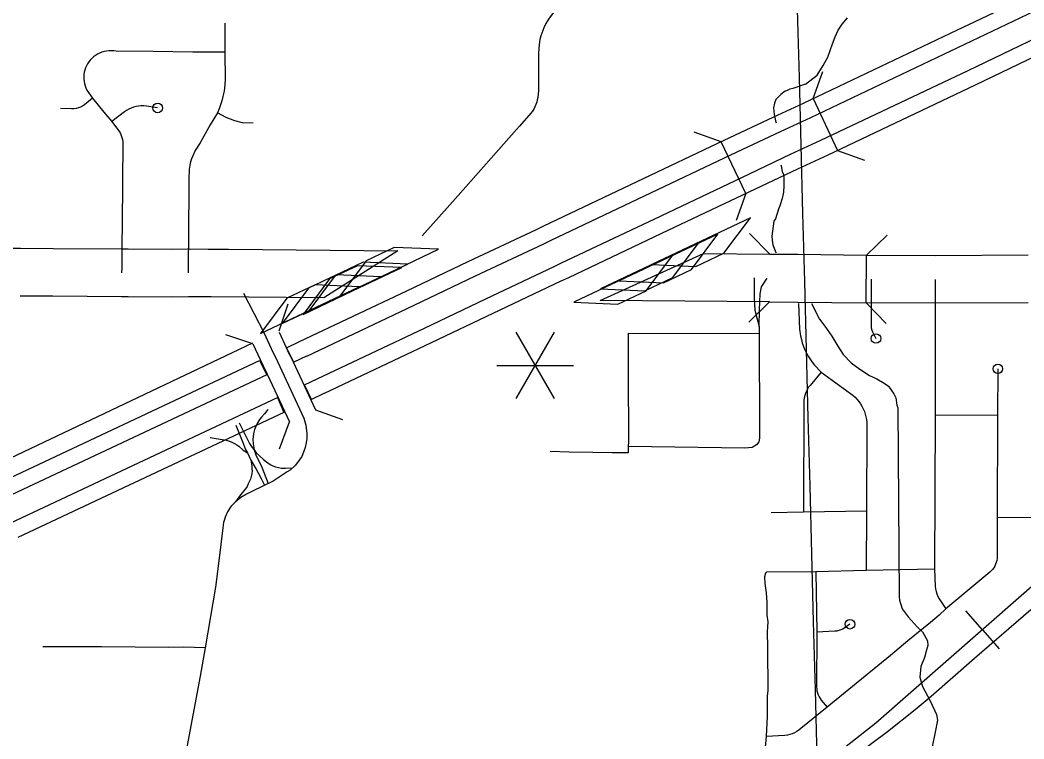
# Model space of a CAD drawing. Extents: x -19 to 366, y -4 to 359.
# Drawn here: x 148.706 to 149.699, y 185.492 to 186.203 of the extents above; entities that cross this region are included whole.
import ezdxf

# ---------------------------------------------------------------- set-up
doc = ezdxf.new("R2010")
doc.units = 0
for name, color, linetype in [('Level 10', 7, 'Continuous'), ('Level 19', 7, 'Continuous'), ('Level 27', 7, 'Continuous'), ('Level 33', 7, 'Continuous'), ('Level 35', 7, 'Continuous'), ('Level 37', 7, 'Continuous'), ('Level 39', 7, 'Continuous'), ('Level 40', 7, 'Continuous'), ('Level 42', 7, 'Continuous'), ('Level 48', 7, 'Continuous'), ('Level 60', 7, 'Continuous')]:
    doc.layers.add(name, color=color, linetype=linetype)

msp = doc.modelspace()

# ---------------------------------------------------------------- linework, layer by layer
at = {"layer": 'Level 10'}
for p, q in [((148.69359, 185.97749), (148.70603, 185.97739)), ((148.70599, 185.97739), (148.73846, 185.97718)), ((148.73846, 185.97718), (148.80633, 185.97676)), ((149.07946, 185.97497), (149.00621, 185.9282)), ((149.2796, 185.92576), (149.38182, 185.97221)), ((149.44741, 185.97162), (149.47526, 185.9714)), ((149.47526, 185.9714), (149.47535, 185.9714)), ((149.47535, 185.9714), (149.54323, 185.97061)), ((149.54323, 185.97061), (149.61121, 185.97027)), ((149.61097, 185.97027), (149.70294, 185.97079)), ((149.61121, 185.97027), (149.61097, 185.97027)), ((148.73817, 185.92984), (148.70569, 185.93004)), ((148.80603, 185.92941), (148.73817, 185.92984)), ((149.44705, 185.92427), (149.4749, 185.92406)), ((149.4749, 185.92406), (149.47481, 185.92406)), ((149.47481, 185.92406), (149.54268, 185.92327)), ((149.61099, 185.92292), (149.54268, 185.92327)), ((149.7032, 185.92344), (149.61123, 185.92292))]:
    msp.add_line(p, q, dxfattribs=at)
for points in [[(148.8059, 185.97676), (148.81269, 185.97684), (148.85585, 185.97649), (148.87138, 185.9768)], [(148.8714, 185.9768), (148.87265, 185.97682), (148.89176, 185.97655), (148.91175, 185.9765), (149.07946, 185.97497)], [(149.38182, 185.97221), (149.44741, 185.97162)], [(149.54268, 185.92327), (149.54323, 185.97061)], [(148.87233, 185.92946), (148.85614, 185.92914), (148.81278, 185.92949), (148.80646, 185.92941)], [(149.00621, 185.9282), (148.89481, 185.92919), (148.89137, 185.9292), (148.87276, 185.92947), (148.8723, 185.92946)], [(149.44705, 185.92427), (149.2796, 185.92576)]]:
    msp.add_lwpolyline(points, dxfattribs=at)
at = {"layer": 'Level 19'}
for p, q in [((149.40237, 186.08434), (149.40237, 186.08435)), ((149.40926, 186.0698), (149.40926, 186.0698)), ((149.4198, 186.04755), (149.4198, 186.04755)), ((149.42669, 186.033), (149.4267, 186.033)), ((148.98897, 185.87043), (148.989, 185.87045)), ((149.00639, 185.83363), (149.00632, 185.83359))]:
    msp.add_line(p, q, dxfattribs=at)
for points in [[(149.40237, 186.08435), (149.45076, 186.10726), (149.48075, 186.12111), (149.62623, 186.19012), (149.73698, 186.24318), (149.74864, 186.249), (149.76143, 186.25504), (149.77684, 186.26255), (149.79676, 186.27258), (149.81671, 186.28286), (149.86137, 186.30675), (149.92648, 186.34256), (149.99969, 186.38254), (150.03075, 186.39974), (150.0592, 186.41688)], [(150.06751, 186.40309), (150.03881, 186.38579), (150.00745, 186.36843), (149.93421, 186.32844), (149.86904, 186.2926), (149.8242, 186.26861), (149.80407, 186.25823), (149.78399, 186.24813), (149.7684, 186.24052), (149.75567, 186.23451), (149.74405, 186.22872), (149.63316, 186.17559), (149.48757, 186.10653), (149.45758, 186.09268), (149.40926, 186.0698)], [(149.4198, 186.04755), (149.46801, 186.07038), (149.49801, 186.08423), (149.64375, 186.15337), (149.75487, 186.2066), (149.76642, 186.21236), (149.77905, 186.21832), (149.79492, 186.22607), (149.81524, 186.23629), (149.83564, 186.24681), (149.88078, 186.27096), (149.94605, 186.30685), (150.01931, 186.34686), (150.05113, 186.36447), (150.08022, 186.382)], [(150.08852, 186.36821), (150.05918, 186.35053), (150.02707, 186.33275), (149.95378, 186.29273), (149.88846, 186.2568), (149.84313, 186.23256), (149.82255, 186.22195), (149.80207, 186.21164), (149.78601, 186.20381), (149.77345, 186.19788), (149.76194, 186.19214), (149.65068, 186.13884), (149.50483, 186.06964), (149.47483, 186.05579), (149.42669, 186.033)], [(148.98208, 185.88498), (149.08819, 185.93522), (149.14899, 185.96422), (149.21653, 185.99605), (149.22394, 185.99958), (149.31608, 186.04346), (149.40237, 186.08434)], [(149.40926, 186.0698), (149.32299, 186.02892), (149.23086, 185.98504), (149.22342, 185.9815), (149.15588, 185.94968), (149.0951, 185.92068), (148.98897, 185.87043)], [(148.9995, 185.84818), (149.10566, 185.89844), (149.16643, 185.92743), (149.23397, 185.95925), (149.24145, 185.96281), (149.33355, 186.00668), (149.4198, 186.04755)], [(149.4267, 186.033), (149.34046, 185.99213), (149.24837, 185.94828), (149.24086, 185.9447), (149.17333, 185.91288), (149.11257, 185.8839), (149.00639, 185.83363)], [(148.96934, 185.87899), (148.98215, 185.88502)], [(148.989, 185.87045), (148.97654, 185.86459), (148.96934, 185.87899)], [(148.67925, 185.74267), (148.94271, 185.86648), (148.94984, 185.85204)], [(148.94984, 185.85204), (148.6861, 185.7281)], [(148.987, 185.8423), (148.99947, 185.84816)], [(149.00632, 185.83359), (148.9939, 185.82776), (148.987, 185.8423)], [(148.69657, 185.70582), (148.9603, 185.82975), (148.96676, 185.815)], [(148.96676, 185.815), (148.70341, 185.69125)]]:
    msp.add_lwpolyline(points, dxfattribs=at)
at = {"layer": 'Level 27'}
msp.add_lwpolyline([(148.93575, 185.88341), (148.61534, 185.73148), (148.60963, 185.72916), (148.52941, 185.69151), (148.40422, 185.63189), (148.35199, 185.60679), (148.31311, 185.58769), (148.14487, 185.50555)], dxfattribs=at)
at = {"layer": 'Level 33'}
for points in [[(149.27507, 186.2292), (149.26665, 186.22649), (149.2623, 186.22562), (149.25338, 186.22303), (149.24984, 186.22185), (149.24512, 186.21956), (149.24005, 186.21646), (149.23639, 186.21373), (149.23336, 186.21061), (149.22914, 186.20507), (149.22593, 186.19984), (149.22393, 186.19558), (149.22078, 186.18753), (149.2199, 186.18388), (149.21914, 186.17902), (149.21861, 186.17056), (149.21869, 186.14488), (149.21853, 186.13362)], [(148.90841, 186.20011), (148.9083, 186.1713)], [(148.9083, 186.1713), (148.87662, 186.17151), (148.83722, 186.17218), (148.80086, 186.1723), (148.79848, 186.17269), (148.79609, 186.17286), (148.7937, 186.17281), (148.79129, 186.17256), (148.78893, 186.17209), (148.78661, 186.17142), (148.78438, 186.17054), (148.78221, 186.16947), (148.78017, 186.16821), (148.77824, 186.16678), (148.77656, 186.16526), (148.775, 186.16361), (148.77361, 186.16183), (148.77236, 186.15994), (148.77129, 186.15795), (148.7704, 186.15587), (148.76968, 186.15373), (148.76913, 186.15153), (148.7688, 186.14929), (148.76865, 186.14703), (148.7687, 186.14477), (148.76893, 186.14252), (148.76937, 186.1403), (148.76998, 186.13812), (148.77078, 186.13601), (148.77176, 186.13397), (148.77741, 186.12588)], [(148.9083, 186.1713), (148.9085, 186.14394), (148.90824, 186.13979), (148.9078, 186.13565), (148.90714, 186.13154), (148.90631, 186.12746), (148.90527, 186.12343), (148.90404, 186.11945), (148.90262, 186.11554), (148.90092, 186.11156)], [(149.21853, 186.13362), (149.21781, 186.12673), (149.21744, 186.12429), (149.21687, 186.1219), (149.21609, 186.11957), (149.21509, 186.11732), (149.2139, 186.11516), (149.21254, 186.11311), (149.21099, 186.11119), (149.19965, 186.09829), (149.19676, 186.09502)], [(148.77741, 186.12588), (148.76948, 186.11934), (148.76755, 186.11815), (148.76552, 186.11714), (148.76339, 186.11635), (148.76118, 186.11576), (148.75894, 186.11539), (148.75669, 186.11525), (148.74568, 186.11566)], [(148.77741, 186.12588), (148.78859, 186.11218), (148.79662, 186.10281)], [(148.84176, 186.11625), (148.83062, 186.11806), (148.82805, 186.11829), (148.8255, 186.11829), (148.82295, 186.11808), (148.8204, 186.11763), (148.81793, 186.11698), (148.81552, 186.11611), (148.81318, 186.11504), (148.81095, 186.11376), (148.80884, 186.11231), (148.79662, 186.10281)], [(148.90092, 186.11156), (148.89381, 186.09956), (148.88383, 186.08176), (148.87897, 186.07399), (148.87649, 186.06895), (148.87525, 186.06603), (148.87426, 186.06286), (148.87353, 186.05962), (148.87307, 186.05576), (148.87267, 186.04563), (148.8723, 185.98481), (148.87194, 185.96601), (148.87185, 185.95313)], [(148.93642, 186.10129), (148.92573, 186.10136), (148.91799, 186.10351), (148.90963, 186.10684), (148.90092, 186.11156)], [(148.79662, 186.10281), (148.80391, 186.09263), (148.80495, 186.09082), (148.80582, 186.08892), (148.80647, 186.08694), (148.80693, 186.08491), (148.80718, 186.08283), (148.80678, 186.00127), (148.80639, 185.98108), (148.80651, 185.95798), (148.80618, 185.95308)], [(149.19676, 186.09502), (149.13897, 186.0295)], [(149.13897, 186.0295), (149.10349, 185.9896)], [(149.43202, 185.94806), (149.43202, 185.92746), (149.43268, 185.91629), (149.43465, 185.9084), (149.43695, 185.89986), (149.43727, 185.91662), (149.43793, 185.93239), (149.43924, 185.93929), (149.44483, 185.94796)], [(149.54769, 185.94689), (149.54772, 185.9009), (149.54788, 185.89864), (149.54835, 185.89643), (149.54897, 185.89461), (149.5525, 185.88809)], [(149.6111, 185.9466), (149.61102, 185.8121)], [(148.92688, 185.93297), (148.94731, 185.89341), (148.9559, 185.87458), (148.95865, 185.86889), (148.96042, 185.86523), (148.9865, 185.80937), (148.98832, 185.80241), (148.98952, 185.79397), (148.98955, 185.78898), (148.98866, 185.78479), (148.98764, 185.78013), (148.98621, 185.77564), (148.98434, 185.77147), (148.98195, 185.76767), (148.97813, 185.76288), (148.97277, 185.7578), (148.96988, 185.75611), (148.95612, 185.74704)], [(149.47575, 185.92285), (149.47694, 185.89724), (149.47787, 185.89074), (149.47866, 185.88722), (149.47964, 185.88374), (149.48083, 185.88032), (149.48219, 185.87698), (149.48376, 185.87372), (149.48551, 185.87055), (149.48742, 185.86749), (149.4895, 185.86454), (149.49176, 185.86171), (149.4982, 185.85474)], [(149.43695, 185.89986), (149.43727, 185.78946), (149.43662, 185.78585), (149.43432, 185.78289), (149.43005, 185.78026), (149.42282, 185.77961), (149.30738, 185.78124)], [(149.30734, 185.8934), (149.3074, 185.88923), (149.30741, 185.88735), (149.30733, 185.86305), (149.30745, 185.83292), (149.30762, 185.80812), (149.3075, 185.79242), (149.30731, 185.77483), (149.29158, 185.77498), (149.27241, 185.77524), (149.2489, 185.77575), (149.23016, 185.77611)], [(149.30734, 185.8934), (149.43697, 185.89296)], [(149.7324, 185.87055), (149.7319, 185.86668), (149.73162, 185.86033), (149.73099, 185.72825), (149.73088, 185.72641), (149.73058, 185.72459), (149.73012, 185.72281), (149.72943, 185.7211), (149.7286, 185.71946), (149.72759, 185.71792), (149.72642, 185.7165), (149.72511, 185.7152), (149.72367, 185.71404), (149.72214, 185.71305), (149.72048, 185.71222), (149.71878, 185.71156), (149.71699, 185.71109), (149.71517, 185.71081), (149.71333, 185.71072), (149.67233, 185.71087)], [(149.4982, 185.85474), (149.48729, 185.84173), (149.4859, 185.8399), (149.48466, 185.83796), (149.48361, 185.83592), (149.48272, 185.8338), (149.48201, 185.8316), (149.48151, 185.82936), (149.48122, 185.82708), (149.4811, 185.82478), (149.48081, 185.71625)], [(149.4982, 185.85474), (149.52744, 185.83372), (149.52967, 185.83199), (149.53176, 185.83009), (149.53372, 185.82805), (149.53551, 185.82587), (149.53717, 185.82356), (149.53861, 185.82114), (149.5399, 185.81862), (149.54099, 185.81601), (149.5419, 185.81333), (149.5426, 185.81059), (149.54311, 185.8078), (149.54341, 185.80499), (149.54349, 185.80216), (149.543, 185.71716)], [(149.67312, 185.85811), (149.6727, 185.812)], [(148.95086, 185.81771), (148.9474, 185.81359), (148.94444, 185.81038), (148.94272, 185.80794), (148.94026, 185.80386), (148.93773, 185.79802), (148.93693, 185.79537), (148.93654, 185.79351), (148.93612, 185.78856), (148.93619, 185.78374), (148.93713, 185.77775)], [(149.61102, 185.8121), (149.61046, 185.65965)], [(149.6727, 185.812), (149.61102, 185.8121)], [(149.6727, 185.812), (149.67233, 185.71087)], [(148.91899, 185.80219), (148.92677, 185.78348), (148.92829, 185.77874), (148.93055, 185.77503)], [(148.92259, 185.80453), (148.93265, 185.78404), (148.93516, 185.78038), (148.93713, 185.77775)], [(148.89377, 185.79019), (148.90951, 185.78734), (148.9119, 185.78668), (148.91444, 185.78574), (148.91773, 185.78422), (148.92007, 185.78288), (148.92205, 185.78138), (148.92646, 185.77747), (148.93055, 185.77503)], [(148.93055, 185.77503), (148.93383, 185.76778)], [(148.93713, 185.77775), (148.93924, 185.77203), (148.94372, 185.7631), (148.94486, 185.76086), (148.95128, 185.7447)], [(148.93713, 185.77775), (148.93932, 185.77498), (148.94648, 185.76849), (148.94951, 185.76605), (148.95075, 185.76504), (148.953, 185.76349), (148.95562, 185.7621), (148.95847, 185.76105), (148.96143, 185.76029), (148.96435, 185.75982), (148.96836, 185.75968), (148.97516, 185.76006)], [(148.93383, 185.76778), (148.93497, 185.76216), (148.93509, 185.75869), (148.93514, 185.75701), (148.93496, 185.7544), (148.93466, 185.75272), (148.93349, 185.74886), (148.9315, 185.74416), (148.93034, 185.74173), (148.92962, 185.74056), (148.92713, 185.7373), (148.92375, 185.73341), (148.91881, 185.72659)], [(148.93383, 185.76778), (148.93824, 185.7603), (148.93879, 185.75937), (148.9442, 185.74949), (148.94757, 185.74291)], [(148.95612, 185.74704), (148.93564, 185.73714), (148.92967, 185.73401), (148.92423, 185.73074), (148.91881, 185.72659)], [(148.91881, 185.72659), (148.91453, 185.72228), (148.91344, 185.72086), (148.9124, 185.71918), (148.91101, 185.71652), (148.90873, 185.71138), (148.90792, 185.70901), (148.90709, 185.7059), (148.90622, 185.70087), (148.90336, 185.67613), (148.89896, 185.642), (148.88884, 185.58198)], [(149.48081, 185.71625), (149.44867, 185.71544)], [(149.543, 185.71716), (149.48081, 185.71625)], [(149.543, 185.71716), (149.54295, 185.65863)], [(149.67233, 185.71087), (149.67233, 185.67049), (149.67203, 185.66851), (149.67157, 185.66657), (149.67089, 185.66469), (149.67005, 185.66288), (149.66903, 185.66116), (149.66785, 185.65955), (149.66652, 185.65806), (149.66504, 185.65671), (149.62172, 185.62058)], [(149.44415, 185.65677), (149.44304, 185.65597), (149.44222, 185.65221), (149.44269, 185.64553), (149.44371, 185.63655), (149.44452, 185.62679), (149.44463, 185.61444), (149.44535, 185.60777), (149.44487, 185.59771), (149.44524, 185.58217), (149.44539, 185.53983), (149.44497, 185.53412), (149.44501, 185.51444), (149.44401, 185.49428)], [(149.493, 185.65703), (149.44415, 185.65677)], [(149.54295, 185.65863), (149.493, 185.65703)], [(149.493, 185.65703), (149.49383, 185.59747)], [(149.61046, 185.65965), (149.54295, 185.65863)], [(149.61046, 185.65965), (149.61094, 185.64292), (149.61132, 185.64031), (149.61192, 185.63775), (149.61273, 185.63524), (149.61375, 185.63282), (149.61498, 185.63048), (149.62172, 185.62058)], [(149.70582, 185.61958), (149.64983, 185.5713), (149.60718, 185.53384), (149.59134, 185.52052), (149.56387, 185.49888), (149.54854, 185.48725), (149.51511, 185.46152), (149.46923, 185.42767), (149.45948, 185.421)], [(149.62172, 185.62058), (149.61502, 185.61414), (149.60647, 185.60693), (149.58392, 185.58877), (149.56676, 185.57433), (149.50406, 185.52319)], [(149.52678, 185.60531), (149.51955, 185.60054), (149.51769, 185.59967), (149.51572, 185.59901), (149.51369, 185.59857), (149.51164, 185.59835), (149.49383, 185.59747)], [(149.49383, 185.59747), (149.49374, 185.54332), (149.49383, 185.54129), (149.49412, 185.53929), (149.49461, 185.53733), (149.49528, 185.53542), (149.49614, 185.53359), (149.49719, 185.53185), (149.49837, 185.53021), (149.50406, 185.52319)], [(148.88884, 185.58198), (148.86772, 185.58246), (148.85275, 185.58244), (148.78607, 185.58308), (148.72803, 185.58291)], [(148.88884, 185.58198), (148.88375, 185.55397), (148.87063, 185.48355)], [(149.50406, 185.52319), (149.4783, 185.502), (149.47631, 185.50049), (149.4742, 185.49914), (149.47198, 185.49797), (149.46969, 185.49698), (149.46732, 185.49618), (149.4649, 185.49558), (149.46243, 185.49517), (149.44401, 185.49428)], [(149.44401, 185.49428), (149.44285, 185.48366), (149.44322, 185.45875), (149.44349, 185.45273), (149.44384, 185.44979), (149.44438, 185.44776), (149.44635, 185.44282), (149.44794, 185.4394)]]:
    msp.add_lwpolyline(points, dxfattribs=at)
for centre in [(148.84176, 186.11625), (149.5525, 185.88809), (149.67312, 185.85811), (149.52678, 185.60531)]:
    msp.add_circle(centre, 0.00473, dxfattribs=at)
at = {"layer": 'Level 35'}
for points in [[(149.48282, 186.13978), (149.49442, 186.14885), (149.50027, 186.1581), (149.505, 186.16656), (149.50963, 186.17958), (149.51213, 186.18647), (149.515, 186.19338), (149.51904, 186.19917), (149.5242, 186.20536)], [(149.48282, 186.13978), (149.47037, 186.1355), (149.46735, 186.13472), (149.46395, 186.13317), (149.46282, 186.13278), (149.45831, 186.1297), (149.45606, 186.12741), (149.45343, 186.12473), (149.45195, 186.12092), (149.45124, 186.11635), (149.45168, 186.1099), (149.45325, 186.10345), (149.45361, 186.10141)], [(149.4585, 186.05996), (149.45859, 186.05905), (149.45978, 186.05336), (149.46094, 186.05034), (149.46135, 186.04692), (149.46142, 186.03932), (149.4611, 186.03286), (149.45964, 186.02677), (149.45744, 186.01954), (149.45596, 186.01611), (149.45302, 186.00659), (149.45153, 186.00429), (149.44939, 185.98946), (149.44981, 185.98529), (149.45061, 185.98074), (149.45333, 185.97316), (149.45356, 185.9728)], [(149.48886, 185.92258), (149.49669, 185.90733), (149.50177, 185.90023), (149.50879, 185.89051), (149.51469, 185.88039), (149.52016, 185.87216), (149.52791, 185.86398), (149.53637, 185.85771), (149.54597, 185.85147), (149.55323, 185.84822), (149.56051, 185.84382), (149.56474, 185.84088), (149.56785, 185.83677), (149.5702, 185.83341), (149.57218, 185.82927), (149.57309, 185.82208), (149.57429, 185.81944), (149.57536, 185.63259), (149.57581, 185.62918), (149.57827, 185.6205), (149.5845, 185.61267), (149.59342, 185.60261), (149.59845, 185.59779), (149.60356, 185.58879), (149.60366, 185.58423), (149.60227, 185.5785), (149.60052, 185.57239), (149.59693, 185.56357), (149.59603, 185.55291), (149.5985, 185.54385), (149.606, 185.52959), (149.61235, 185.51606), (149.61323, 185.51038), (149.61122, 185.49856), (149.60813, 185.48406)]]:
    msp.add_lwpolyline(points, dxfattribs=at)
at = {"layer": 'Level 37'}
for points in [[(149.42748, 185.99186), (149.44741, 185.97162)], [(149.54323, 185.97061), (149.56355, 185.99047)], [(149.44705, 185.92427), (149.42681, 185.90433)], [(149.56254, 185.90295), (149.54268, 185.92327)]]:
    msp.add_lwpolyline(points, dxfattribs=at)
at = {"layer": 'Level 39'}
for p, q in [((149.49021, 186.12559), (149.49979, 186.15234)), ((149.49021, 186.12559), (149.51447, 186.07422)), ((149.39925, 186.08287), (149.37249, 186.09242)), ((149.42358, 186.03152), (149.39925, 186.08287)), ((149.51447, 186.07422), (149.54122, 186.06463)), ((149.42358, 186.03152), (149.41402, 186.00476))]:
    msp.add_line(p, q, dxfattribs=at)
for points in [[(148.9706, 185.92222), (148.96153, 185.8953)], [(148.93608, 185.88268), (148.90916, 185.89176)], [(148.96192, 185.89447), (148.96887, 185.87924), (148.97169, 185.8734), (148.97342, 185.86983), (148.99783, 185.81757)], [(148.93608, 185.88268), (148.94316, 185.86716), (148.94612, 185.86104), (148.94776, 185.85764), (148.97209, 185.80555)], [(148.99783, 185.81757), (149.02453, 185.80787)], [(148.96239, 185.77885), (148.97209, 185.80555)]]:
    msp.add_lwpolyline(points, dxfattribs=at)
at = {"layer": 'Level 40'}
for q in [(149.64155, 185.61871), (149.67452, 185.58112)]:
    msp.add_line((149.65803, 185.59992), q, dxfattribs=at)
for points in [[(151.12643, 187.42371), (151.04002, 187.26432), (150.94141, 187.08249), (150.83851, 186.89209), (150.74814, 186.72577), (150.66964, 186.57892), (150.63205, 186.5149), (150.58225, 186.44373), (150.52662, 186.37553), (150.49287, 186.33885), (150.43795, 186.28688), (150.36424, 186.22154), (150.13717, 186.02206), (149.83737, 185.75723), (149.55241, 185.50726), (149.46732, 185.44044), (149.22293, 185.26967), (148.91473, 185.05385)], [(150.0513, 185.9462), (149.83737, 185.75723), (149.55241, 185.50726), (149.46732, 185.44044), (149.22293, 185.26967), (148.91473, 185.05385), (148.55556, 184.8024), (148.20382, 184.55441), (147.98961, 184.40294), (147.94162, 184.37175), (147.90947, 184.35443), (147.88275, 184.34156), (147.85455, 184.32968), (147.82586, 184.31928), (147.78876, 184.30889), (147.74572, 184.29998), (147.48203, 184.25692), (147.05015, 184.18762), (146.6796, 184.12772)]]:
    msp.add_lwpolyline(points, dxfattribs=at)
at = {"layer": 'Level 42'}
for p, q in [((149.4283, 186.00757), (149.37951, 185.98444)), ((149.40213, 185.97253), (149.4283, 186.00757)), ((149.39613, 185.99136), (149.34733, 185.96823)), ((149.36996, 185.95632), (149.39613, 185.99136)), ((149.3776, 185.9835), (149.32881, 185.96037)), ((149.37951, 185.98444), (149.33071, 185.96131)), ((149.35143, 185.94845), (149.3776, 185.9835)), ((149.07591, 185.97825), (149.04819, 185.9651)), ((149.07082, 185.9532), (149.11961, 185.97634)), ((149.11961, 185.97634), (149.07591, 185.97825)), ((149.35116, 185.97025), (149.30236, 185.94712)), ((149.32499, 185.93521), (149.35116, 185.97025)), ((149.37441, 185.95939), (149.40213, 185.97253)), ((149.03965, 185.96016), (149.01193, 185.94701)), ((149.04524, 185.96372), (149.01752, 185.95057)), ((149.04819, 185.9651), (149.02203, 185.93005)), ((149.08335, 185.95825), (149.03965, 185.96016)), ((149.04015, 185.93867), (149.08893, 185.96181)), ((149.08893, 185.96181), (149.04524, 185.96372)), ((149.32881, 185.96037), (149.28002, 185.93723)), ((149.34733, 185.96823), (149.29854, 185.94509)), ((149.33071, 185.96131), (149.37441, 185.95939)), ((149.01876, 185.95118), (148.99104, 185.93803)), ((149.01752, 185.95057), (148.99136, 185.91552)), ((149.06245, 185.94928), (149.01876, 185.95118)), ((149.02203, 185.93005), (149.07082, 185.9532)), ((149.03456, 185.9351), (149.08335, 185.95825)), ((149.34223, 185.94317), (149.36996, 185.95632)), ((148.99748, 185.94111), (148.96976, 185.92796)), ((149.01193, 185.94701), (148.98577, 185.91196)), ((149.04118, 185.9392), (148.99748, 185.94111)), ((149.01366, 185.92613), (149.06245, 185.94928)), ((149.30236, 185.94712), (149.25357, 185.92399)), ((149.29854, 185.94509), (149.34223, 185.94317)), ((149.32371, 185.93531), (149.35143, 185.94845)), ((148.99104, 185.93803), (148.96488, 185.90298)), ((148.98577, 185.91196), (149.03456, 185.9351)), ((148.99136, 185.91552), (149.04015, 185.93867)), ((148.99239, 185.91605), (149.04118, 185.9392)), ((149.28002, 185.93723), (149.32371, 185.93531)), ((149.29726, 185.92207), (149.32499, 185.93521)), ((148.96976, 185.92796), (148.9436, 185.89291)), ((148.96488, 185.90298), (149.01366, 185.92613)), ((149.25357, 185.92399), (149.29726, 185.92207)), ((148.9436, 185.89291), (148.99239, 185.91605))]:
    msp.add_line(p, q, dxfattribs=at)
at = {"layer": 'Level 48'}
for p, q in [((149.23415, 185.89429), (149.19627, 185.82868)), ((149.19627, 185.89429), (149.23415, 185.82868)), ((149.17733, 185.86148), (149.25309, 185.86148))]:
    msp.add_line(p, q, dxfattribs=at)
at = {"layer": 'Level 60'}
for points in [[(154.11585, 1.87092), (153.9063, 10.48743), (153.69602, 19.10409), (153.48501, 27.72087), (153.27327, 36.3378), (153.0608, 44.95486), (152.84759, 53.57206), (152.63366, 62.1894), (152.419, 70.80688), (152.20362, 79.42449), (151.98751, 88.04225), (151.77068, 96.66014), (151.55312, 105.27817), (151.33484, 113.89634), (151.11584, 122.51465), (150.89612, 131.13311), (150.67568, 139.7517), (150.45452, 148.37043), (150.23264, 156.98931), (150.01005, 165.60832), (149.78674, 174.22748), (149.56272, 182.84677), (149.33799, 191.46621), (149.11254, 200.0858), (148.88638, 208.70552), (148.65952, 217.32539), (148.43194, 225.9454), (148.20366, 234.56555), (147.97466, 243.18584), (147.74497, 251.80628), (147.51457, 260.42687), (147.28346, 269.04759), (147.05165, 277.66846), (146.81914, 286.28948), (146.58593, 294.91064), (146.35202, 303.53194), (146.11742, 312.15339), (145.88211, 320.77499), (145.64611, 329.39673), (145.40941, 338.01861), (145.17202, 346.64065)], [(0, 180.89994), (7.12284, 180.90436), (14.24566, 180.9176), (21.36847, 180.93968), (28.49124, 180.97058), (35.61397, 181.01031), (42.73664, 181.05888), (49.85925, 181.11627), (56.98178, 181.18249), (64.10422, 181.25754), (71.22656, 181.34142), (78.3488, 181.43413), (85.47091, 181.53567), (92.5929, 181.64603), (99.71474, 181.76523), (106.83643, 181.89325), (113.95795, 182.0301), (121.0793, 182.17578), (128.20046, 182.33029), (135.32143, 182.49362), (142.44218, 182.66579), (149.56272, 182.84677), (156.68303, 183.03659), (163.8031, 183.23523), (170.92291, 183.4427), (178.04247, 183.65899), (185.16175, 183.88411), (192.28074, 184.11805), (199.39944, 184.36082), (206.51784, 184.61242), (213.63591, 184.87283), (220.75366, 185.14207), (227.87107, 185.42014), (234.98813, 185.70702), (242.10483, 186.00273), (249.22115, 186.30726), (256.33709, 186.62061), (263.45264, 186.94279), (270.56779, 187.27378), (277.68251, 187.61359), (284.79682, 187.96222), (291.91068, 188.31967), (299.02409, 188.68594), (306.13705, 189.06103), (313.24954, 189.44494), (320.36154, 189.83766), (327.47305, 190.23919), (334.58406, 190.64954), (341.69455, 191.06871)]]:
    msp.add_spline(points, degree=3, dxfattribs=at)

doc.saveas('drawing.dxf')
